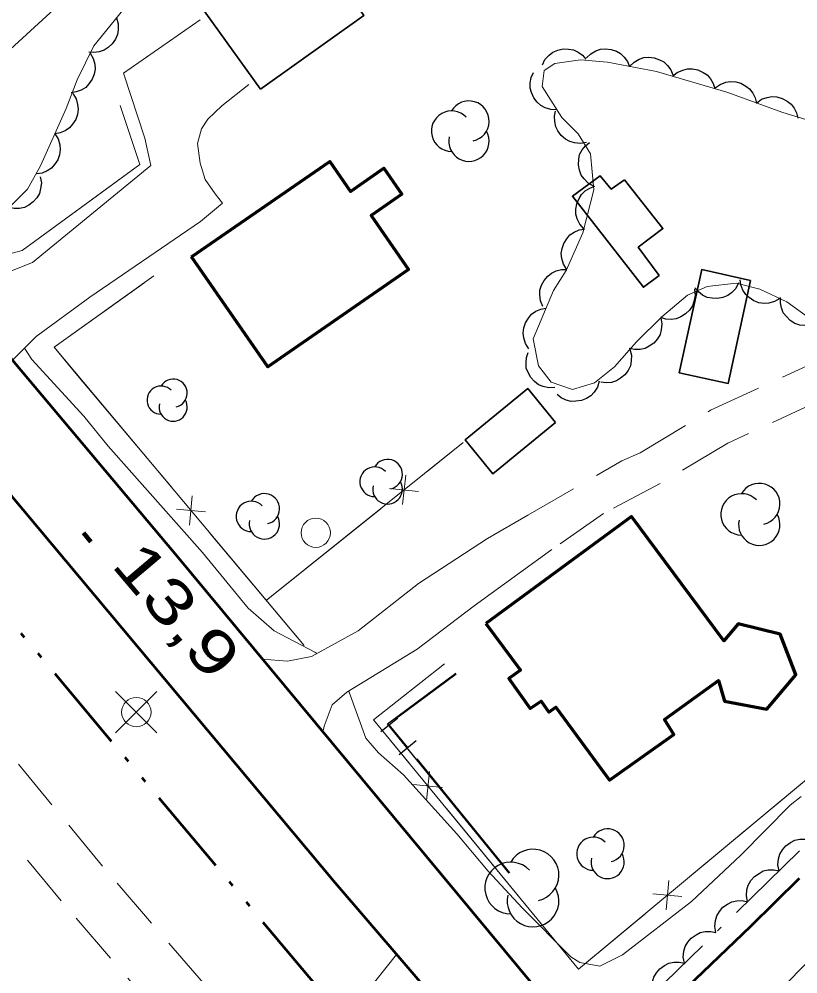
# Model space of a CAD drawing. Extents: x 386081 to 389416, y 5130568 to 5134082.
# Drawn here: x 387284.3 to 387337.3, y 5131615.4 to 5131680.4 of the extents above; entities that cross this region are included whole.
import ezdxf

# ---------------------------------------------------------------- set-up
doc = ezdxf.new("R2010")
doc.units = 0
doc.header["$LTSCALE"] = 1.2
for name, pattern in [('DASH_DOUBLE_DOT', [9.2, 5, -1.2, 0.3, -1.2, 0.3, -1.2]), ('DOT_DASHED', [7.7, 5, -1.2, 0.3, -1.2]), ('LONG_DASHED', [7.5, 6, -1.5]), ('MEDIUM_DASHED', [4.5, 3, -1.5])]:
    doc.linetypes.add(name, pattern=pattern)
for name, color, linetype, lineweight in [('19', 7, 'Continuous', 13), ('2', 7, 'Continuous', 13), ('21', 7, 'LONG_DASHED', 35), ('3', 7, 'Continuous', 140), ('31', 7, 'Continuous', 70), ('36', 7, 'Continuous', 13), ('37', 7, 'Continuous', 13), ('4', 7, 'DASH_DOUBLE_DOT', 53), ('44', 7, 'Continuous', 25)]:
    doc.layers.add(name, color=color, linetype=linetype, lineweight=lineweight)

msp = doc.modelspace()

# ---------------------------------------------------------------- linework, layer by layer
at = {"layer": '19', "linetype": 'MEDIUM_DASHED'}
for points in [[(387419.86, 5131465.28), (387409.58, 5131478.42), (387399.42, 5131492.13), (387388.58, 5131505.48), (387376.85, 5131519.68), (387361.58, 5131537.87), (387345.95, 5131556.26), (387332.63, 5131572.94), (387318.03, 5131590.26), (387289.95, 5131622.73), (387261.57, 5131657.26), (387248.72, 5131674.16), (387240.67, 5131682.87), (387222.15, 5131704.5), (387205.21, 5131724.76), (387189.03, 5131743.54), (387174.47, 5131761.16), (387162.09, 5131776.3), (387138.31, 5131804.98), (387124.85, 5131821.09), (387103.52, 5131847.43)], [(387416.99, 5131462.99), (387406.66, 5131476.2), (387396.52, 5131489.88), (387385.74, 5131503.15), (387374.03, 5131517.33), (387358.78, 5131535.5), (387343.12, 5131553.93), (387329.79, 5131570.61), (387315.24, 5131587.88), (387287.15, 5131620.36), (387258.69, 5131654.98), (387245.8, 5131671.94), (387237.91, 5131680.41), (387219.33, 5131702.11), (387202.39, 5131722.37), (387186.21, 5131741.16), (387171.61, 5131758.8), (387159.24, 5131773.95), (387122, 5131818.75), (387100.71, 5131845.03)], [(387318.92, 5131646.63), (387325.3, 5131650.34), (387326.57, 5131650.88), (387331.35, 5131653.78), (387337.88, 5131656.79), (387351.18, 5131661.51), (387357.34, 5131663.88), (387364.52, 5131668.2), (387370.77, 5131673.46), (387376.56, 5131679.04)], [(387378.3, 5131677.23), (387372.45, 5131671.59), (387365.98, 5131666.15), (387358.44, 5131661.62), (387352.05, 5131659.17), (387338.83, 5131654.46), (387332.53, 5131651.55), (387327.93, 5131648.79), (387324.06, 5131646.76), (387320.54, 5131644.29)], [(387309.97, 5131616.71), (387307.39, 5131613.46), (387304.67, 5131611.52), (387300.68, 5131610.37)]]:
    msp.add_lwpolyline(points, dxfattribs=at)
at = {"layer": '19'}
for points in [[(387293.24, 5131670.46), (387292.85, 5131672.31), (387291.4, 5131676.74), (387296.6, 5131680.37)], [(387297.62, 5131668.52), (387296.95, 5131669.5), (387296.61, 5131670.61), (387296.42, 5131671.96), (387296.69, 5131672.94), (387297.13, 5131673.61), (387298.08, 5131674.52), (387299.93, 5131675.98)], [(387293.24, 5131670.46), (387285.19, 5131663.84), (387282.96, 5131662.95), (387280.94, 5131662.34), (387279.91, 5131662.76), (387278.77, 5131663.37)], [(387283.83, 5131657.2), (387285.45, 5131658.8), (387289.11, 5131661.48), (387296.64, 5131666.63), (387298.14, 5131667.88), (387297.62, 5131668.52)], [(387300.85, 5131636.83), (387302.55, 5131636.69), (387304.19, 5131637.01), (387307.37, 5131638.76), (387311.46, 5131641.99), (387316.16, 5131645.05), (387318.92, 5131646.63)], [(387304.97, 5131631.84), (387305.04, 5131632.26), (387305.6, 5131633.71), (387306.59, 5131634.57), (387311.39, 5131637.51), (387315.27, 5131640.45), (387320.54, 5131644.29)]]:
    msp.add_lwpolyline(points, dxfattribs=at)
at = {"layer": '2', "linetype": 'LONG_DASHED'}
for points in [[(387283.71, 5131678.38), (387289.04, 5131683.3)], [(387344.52, 5131633.12), (387336.77, 5131626.88), (387333.42, 5131623.48), (387330.06, 5131620.33), (387325.35, 5131616.69), (387323.81, 5131615.91)], [(387333.4, 5131611.63), (387338.55, 5131616.79)]]:
    msp.add_lwpolyline(points, dxfattribs=at)
at = {"layer": '2'}
for points in [[(387304.55, 5131637.21), (387304.41, 5131637.31), (387301.65, 5131638.75), (387299.87, 5131640.31), (387296.76, 5131644.09), (387290.34, 5131651.34), (387288.69, 5131653.38), (387285.14, 5131657.23), (387284.66, 5131658.02)], [(387323.81, 5131615.91), (387322.45, 5131616.17), (387321.84, 5131616.55), (387318.53, 5131619.9), (387316.21, 5131622.38), (387314.07, 5131624.93), (387310.46, 5131628.96), (387308.74, 5131630.45), (387307.89, 5131631.44), (387306.74, 5131634.58), (387306.71, 5131634.64)]]:
    msp.add_lwpolyline(points, dxfattribs=at)
at = {"layer": '21', "linetype": 'Continuous', "lineweight": 53}
msp.add_lwpolyline([(387123.41, 5131841.68), (387169.11, 5131785.59), (387185.2, 5131766.08), (387202, 5131746.18), (387220.3, 5131723.8), (387235.44, 5131705.92), (387268.14, 5131666.61), (387305.79, 5131621.59), (387317.21, 5131608.28), (387321.56, 5131611.87), (387294.9, 5131644.01), (387283.94, 5131657.05), (387273.33, 5131670.01), (387260.65, 5131685.15), (387250.39, 5131696.7), (387237.96, 5131712), (387205.24, 5131751.69), (387185.58, 5131775.05), (387164.72, 5131800.51), (387132.8, 5131839.87)], dxfattribs=at)
at = {"layer": '3'}
msp.add_line((387288.66, 5131645.44), (387289.17, 5131644.83), dxfattribs=at)
at = {"layer": '31', "lineweight": 35}
for points in [[(387300.72, 5131675.65), (387307.76, 5131680.68), (387307.34, 5131681.27), (387311.78, 5131684.44), (387308.2, 5131689.45), (387303.94, 5131686.41), (387303.3, 5131687.31), (387296.07, 5131682.15)], [(387325.49, 5131669.47), (387328.11, 5131666.16), (387326.43, 5131664.88), (387327.85, 5131662.97), (387326.78, 5131662.16), (387321.95, 5131668.36), (387323.83, 5131669.76), (387324.59, 5131668.83)], [(387334.08, 5131662.63), (387332.55, 5131655.61), (387329.22, 5131656.34), (387330.75, 5131663.36)], [(387320.79, 5131652.95), (387316.52, 5131649.46), (387314.64, 5131651.76), (387318.91, 5131655.26)]]:
    msp.add_lwpolyline(points, close=True, dxfattribs=at)
at = {"layer": '31'}
for points in [[(387296.03, 5131664.24), (387305.43, 5131670.73), (387306.84, 5131668.69), (387309.11, 5131670.26), (387310.33, 5131668.49), (387308.25, 5131667.05), (387310.8, 5131663.36), (387301.21, 5131656.74)], [(387316.06, 5131639.26), (387318.41, 5131636.08), (387317.63, 5131635.5), (387319.07, 5131633.47), (387319.82, 5131633.97), (387320.35, 5131633.22), (387320.82, 5131633.55), (387324.47, 5131628.58), (387328.84, 5131631.7), (387328.21, 5131632.71), (387331.88, 5131635.37), (387332.3, 5131633.96), (387335.17, 5131633.42), (387337.16, 5131635.75), (387336.08, 5131638.53), (387333.23, 5131639.23), (387332.25, 5131638.08), (387325.96, 5131646.54)]]:
    msp.add_lwpolyline(points, close=True, dxfattribs=at)
at = {"layer": '36'}
for p, q in [((387293.67, 5131631.81), (387290.85, 5131634.63)), ((387290.85, 5131631.81), (387293.67, 5131634.63))]:
    msp.add_line(p, q, dxfattribs=at)
for centre in [(387304.478, 5131645.44), (387292.264, 5131633.225)]:
    msp.add_circle(centre, 1, dxfattribs=at)
at = {"layer": '37'}
for p, q in [((387294.7, 5131648.49), (387288.27, 5131656.15)), ((387301.13, 5131640.84), (387314.51, 5131651.58)), ((387312.05, 5131649.6), (387314.51, 5131651.58)), ((387310.38, 5131647.36), (387310.6, 5131649.35)), ((387311.48, 5131648.24), (387309.49, 5131648.46)), ((387296.07, 5131647.95), (387295.89, 5131645.96)), ((387296.98, 5131646.87), (387294.99, 5131647.05)), ((387301.13, 5131640.84), (387308.93, 5131647.1)), ((387303.69, 5131637.76), (387297.27, 5131645.42)), ((387312.02, 5131627.19), (387312.22, 5131629.18)), ((387329.94, 5131622.03), (387337.63, 5131628.42)), ((387311.12, 5131628.28), (387313.11, 5131628.09)), ((387313.39, 5131626.64), (387319.73, 5131618.92)), ((387328.32, 5131619.75), (387328.5, 5131621.75)), ((387329.4, 5131620.66), (387327.41, 5131620.84))]:
    msp.add_line(p, q, dxfattribs=at)
at = {"layer": '37', "lineweight": 25}
for p, q in [((387310.09, 5131632.91), (387314.04, 5131635.84)), ((387308.9, 5131631.89), (387310.06, 5131632.83)), ((387310.74, 5131630.81), (387309.48, 5131632.36)), ((387310.16, 5131630.34), (387311.32, 5131631.28)), ((387317.69, 5131622.28), (387311.38, 5131630.03))]:
    msp.add_line(p, q, dxfattribs=at)
at = {"layer": '37'}
for points in [[(387282.57, 5131676.46), (387279.92, 5131673.18), (387278.5, 5131671.11), (387278.87, 5131667.51), (387281.94, 5131663.99), (387284.5, 5131664.67), (387292.51, 5131670.51), (387291.17, 5131674.53)], [(387289.62, 5131668.4), (387292.51, 5131670.51), (387291.17, 5131674.53)], [(387281.27, 5131664.76), (387281.94, 5131663.99), (387284.5, 5131664.67), (387289.62, 5131668.4)], [(387303.69, 5131637.76), (387286.67, 5131658.07), (387293.46, 5131662.93)], [(387288.27, 5131656.15), (387286.67, 5131658.07), (387292.77, 5131662.44)], [(387313.25, 5131636.51), (387308.41, 5131632.7), (387322.36, 5131615.72), (387339.23, 5131629.75)], [(387313.25, 5131636.51), (387308.41, 5131632.7), (387310.85, 5131629.73)], [(387319.73, 5131618.92), (387322.36, 5131615.72), (387326.87, 5131619.47)]]:
    msp.add_lwpolyline(points, dxfattribs=at)
at = {"layer": '37', "lineweight": 25}
msp.add_lwpolyline([(387317.65, 5131622.25), (387309.36, 5131632.43), (387314.01, 5131635.88)], dxfattribs=at)
at = {"layer": '4'}
for points in [[(387304.76, 5131614.3), (387278.42, 5131645.75), (387270.57, 5131654.84), (387266.41, 5131660.54), (387258.8, 5131670.18), (387248.97, 5131682.42), (387224.84, 5131711.15), (387216.87, 5131720.9), (387212.08, 5131726.4), (387205.97, 5131733.87), (387192.27, 5131749.66), (387180.72, 5131763.88), (387175.71, 5131769.92), (387162.49, 5131785.4), (387156.57, 5131792.8), (387150.69, 5131799.76), (387145.82, 5131805.76), (387134.13, 5131819.42), (387125.18, 5131830.3)], [(387378.9, 5131661.63), (387373.2, 5131655.88), (387365.9, 5131649.55), (387358.71, 5131642.65), (387354.08, 5131637.66), (387345.24, 5131629.65), (387334.08, 5131618.63), (387327.82, 5131612.63), (387322.22, 5131608.19), (387318.55, 5131604.86), (387315.16, 5131601.57)]]:
    msp.add_lwpolyline(points, dxfattribs=at)
at = {"layer": '44', "linetype": 'DOT_DASHED', "lineweight": 13}
for points in [[(387306.85, 5131696.95), (387302.26, 5131692.45), (387298.91, 5131688.19), (387293.58, 5131682.97), (387291.35, 5131681.04), (387289.36, 5131678.6), (387288.24, 5131676.28), (387287.49, 5131674.33), (387285.74, 5131670.42), (387284.86, 5131668.84), (387283.62, 5131667.62)], [(387338.26, 5131659.92), (387336.54, 5131661.17), (387334.7, 5131662.04), (387333.1, 5131662.43), (387331.13, 5131662.21), (387329.77, 5131661.61), (387328.03, 5131660.15), (387326.3, 5131658.45), (387324.81, 5131656.75), (387323.44, 5131655.66), (387321.96, 5131655.19), (387320.49, 5131655.69), (387319.63, 5131656.81), (387319.27, 5131658.65), (387320.65, 5131661.95), (387321.52, 5131663.29), (387322.65, 5131665.86), (387323.41, 5131668.79), (387323.18, 5131671.25), (387322.33, 5131672.61), (387321.23, 5131673.72), (387319.89, 5131675.83), (387320.02, 5131676.93), (387320.76, 5131677.41), (387322.49, 5131677.64), (387324.33, 5131677.5), (387327.66, 5131676.85), (387332.45, 5131675.45), (387336.26, 5131674.06), (387338.35, 5131673.42)], [(387326.5, 5131613.12), (387340.56, 5131626.85), (387341.31, 5131627.83), (387341.56, 5131628.81), (387341.45, 5131630.16), (387339.65, 5131634.24), (387339.78, 5131635.35), (387340.03, 5131635.83), (387341.9, 5131637.66), (387343.38, 5131638.13), (387344.86, 5131638.36), (387345.47, 5131637.98), (387346.45, 5131636.5), (387347.19, 5131635.76), (387348.04, 5131634.64), (387349.02, 5131634.14)]]:
    msp.add_lwpolyline(points, dxfattribs=at)
at = {"layer": '44'}
for points in [[(387290.91, 5131680.5), (387291.03, 5131680.1), (387291.03, 5131679.7), (387290.99, 5131679.37), (387290.84, 5131679.05), (387290.63, 5131678.74), (387290.34, 5131678.49), (387290.08, 5131678.3), (387289.74, 5131678.2), (387289.37, 5131678.15), (387289.02, 5131678.18)], [(387319.9, 5131677.3), (387320.08, 5131677.67), (387320.36, 5131677.96), (387320.62, 5131678.17), (387320.95, 5131678.31), (387321.31, 5131678.39), (387321.69, 5131678.37), (387322.01, 5131678.33), (387322.33, 5131678.17), (387322.63, 5131677.96), (387322.87, 5131677.69)], [(387322.9, 5131677.78), (387323.19, 5131678.07), (387323.55, 5131678.27), (387323.86, 5131678.38), (387324.21, 5131678.4), (387324.58, 5131678.36), (387324.94, 5131678.23), (387325.23, 5131678.08), (387325.48, 5131677.84), (387325.7, 5131677.54), (387325.84, 5131677.2)], [(387289.12, 5131678.11), (387289.33, 5131677.75), (387289.43, 5131677.35), (387289.46, 5131677.02), (387289.39, 5131676.68), (387289.26, 5131676.33), (387289.04, 5131676.02), (387288.82, 5131675.77), (387288.52, 5131675.59), (387288.17, 5131675.46), (387287.82, 5131675.41)], [(387325.84, 5131677.2), (387326.14, 5131677.5), (387326.5, 5131677.69), (387326.81, 5131677.81), (387327.16, 5131677.83), (387327.52, 5131677.79), (387327.88, 5131677.65), (387328.18, 5131677.51), (387328.43, 5131677.26), (387328.65, 5131676.96), (387328.79, 5131676.63)], [(387320.9, 5131674.24), (387320.48, 5131674.26), (387320.09, 5131674.39), (387319.8, 5131674.53), (387319.54, 5131674.77), (387319.32, 5131675.06), (387319.17, 5131675.42), (387319.07, 5131675.73), (387319.08, 5131676.08), (387319.15, 5131676.45), (387319.29, 5131676.78)], [(387328.76, 5131676.53), (387329.08, 5131676.79), (387329.46, 5131676.95), (387329.78, 5131677.04), (387330.13, 5131677.03), (387330.49, 5131676.96), (387330.84, 5131676.79), (387331.11, 5131676.62), (387331.34, 5131676.35), (387331.53, 5131676.03), (387331.64, 5131675.69)], [(387331.66, 5131675.74), (387332, 5131675.98), (387332.38, 5131676.12), (387332.71, 5131676.18), (387333.06, 5131676.15), (387333.41, 5131676.05), (387333.75, 5131675.86), (387334.01, 5131675.67), (387334.22, 5131675.39), (387334.39, 5131675.06), (387334.48, 5131674.71)], [(387287.95, 5131675.35), (387288.17, 5131675), (387288.27, 5131674.6), (387288.31, 5131674.28), (387288.26, 5131673.93), (387288.14, 5131673.58), (387287.92, 5131673.26), (387287.71, 5131673.01), (387287.42, 5131672.82), (387287.08, 5131672.68), (387286.72, 5131672.61)], [(387334.48, 5131674.71), (387334.81, 5131674.96), (387335.2, 5131675.09), (387335.52, 5131675.15), (387335.87, 5131675.12), (387336.23, 5131675.02), (387336.56, 5131674.83), (387336.83, 5131674.64), (387337.04, 5131674.36), (387337.21, 5131674.03), (387337.29, 5131673.68)], [(387322.91, 5131672.03), (387322.49, 5131671.95), (387322.09, 5131672), (387321.77, 5131672.08), (387321.47, 5131672.25), (387321.18, 5131672.49), (387320.96, 5131672.81), (387320.81, 5131673.09), (387320.74, 5131673.44), (387320.72, 5131673.81), (387320.79, 5131674.16)], [(387286.72, 5131672.61), (387286.94, 5131672.26), (387287.05, 5131671.87), (387287.09, 5131671.54), (387287.03, 5131671.19), (387286.91, 5131670.84), (387286.7, 5131670.52), (387286.49, 5131670.27), (387286.19, 5131670.08), (387285.85, 5131669.94), (387285.5, 5131669.88)], [(387323.39, 5131669.05), (387323.02, 5131669.25), (387322.74, 5131669.54), (387322.54, 5131669.8), (387322.42, 5131670.13), (387322.35, 5131670.5), (387322.38, 5131670.88), (387322.44, 5131671.2), (387322.6, 5131671.51), (387322.83, 5131671.8), (387323.11, 5131672.03)], [(387285.72, 5131669.69), (387285.8, 5131669.28), (387285.75, 5131668.88), (387285.67, 5131668.55), (387285.49, 5131668.25), (387285.25, 5131667.97), (387284.94, 5131667.75), (387284.65, 5131667.59), (387284.31, 5131667.53), (387283.94, 5131667.52), (387283.59, 5131667.59)], [(387322.72, 5131666.14), (387322.45, 5131666.45), (387322.28, 5131666.82), (387322.18, 5131667.13), (387322.18, 5131667.49), (387322.24, 5131667.85), (387322.4, 5131668.2), (387322.56, 5131668.48), (387322.82, 5131668.72), (387323.14, 5131668.92), (387323.47, 5131669.04)], [(387321.56, 5131663.37), (387321.33, 5131663.73), (387321.23, 5131664.12), (387321.18, 5131664.45), (387321.24, 5131664.79), (387321.36, 5131665.14), (387321.57, 5131665.46), (387321.77, 5131665.72), (387322.07, 5131665.91), (387322.41, 5131666.06), (387322.76, 5131666.12)], [(387319.94, 5131660.85), (387319.77, 5131661.24), (387319.73, 5131661.64), (387319.74, 5131661.97), (387319.85, 5131662.3), (387320.02, 5131662.63), (387320.28, 5131662.91), (387320.53, 5131663.13), (387320.85, 5131663.27), (387321.21, 5131663.36), (387321.57, 5131663.37)], [(387333.26, 5131662.45), (387333.07, 5131662.08), (387332.78, 5131661.79), (387332.52, 5131661.59), (387332.19, 5131661.46), (387331.83, 5131661.39), (387331.45, 5131661.41), (387331.13, 5131661.46), (387330.81, 5131661.62), (387330.52, 5131661.84), (387330.28, 5131662.12)], [(387336.07, 5131661.39), (387335.71, 5131661.18), (387335.32, 5131661.08), (387334.99, 5131661.05), (387334.64, 5131661.11), (387334.3, 5131661.24), (387333.98, 5131661.46), (387333.74, 5131661.67), (387333.55, 5131661.97), (387333.41, 5131662.32), (387333.36, 5131662.67)], [(387330.25, 5131662.02), (387330.3, 5131661.6), (387330.22, 5131661.2), (387330.12, 5131660.89), (387329.91, 5131660.6), (387329.65, 5131660.34), (387329.32, 5131660.15), (387329.02, 5131660.01), (387328.67, 5131659.97), (387328.3, 5131659.99), (387327.96, 5131660.09)], [(387338.55, 5131659.71), (387338.16, 5131659.57), (387337.75, 5131659.55), (387337.42, 5131659.57), (387337.09, 5131659.7), (387336.78, 5131659.89), (387336.51, 5131660.17), (387336.3, 5131660.42), (387336.18, 5131660.75), (387336.11, 5131661.11), (387336.12, 5131661.47)], [(387318.99, 5131657.97), (387318.76, 5131658.32), (387318.64, 5131658.71), (387318.59, 5131659.04), (387318.64, 5131659.39), (387318.75, 5131659.74), (387318.96, 5131660.06), (387319.16, 5131660.32), (387319.45, 5131660.52), (387319.79, 5131660.67), (387320.14, 5131660.74)], [(387327.96, 5131660.08), (387328.04, 5131659.67), (387327.99, 5131659.27), (387327.91, 5131658.95), (387327.73, 5131658.65), (387327.49, 5131658.36), (387327.18, 5131658.15), (387326.89, 5131657.99), (387326.55, 5131657.92), (387326.17, 5131657.91), (387325.82, 5131657.98)], [(387320.76, 5131655.34), (387320.35, 5131655.31), (387319.95, 5131655.41), (387319.64, 5131655.52), (387319.36, 5131655.74), (387319.11, 5131656.01), (387318.93, 5131656.35), (387318.81, 5131656.65), (387318.79, 5131657), (387318.82, 5131657.37), (387318.93, 5131657.72)], [(387325.86, 5131657.95), (387325.96, 5131657.54), (387325.95, 5131657.14), (387325.89, 5131656.81), (387325.74, 5131656.5), (387325.52, 5131656.2), (387325.22, 5131655.96), (387324.95, 5131655.78), (387324.61, 5131655.68), (387324.24, 5131655.65), (387323.88, 5131655.69)], [(387323.77, 5131655.76), (387323.65, 5131655.36), (387323.42, 5131655.02), (387323.21, 5131654.77), (387322.91, 5131654.59), (387322.57, 5131654.44), (387322.19, 5131654.39), (387321.86, 5131654.38), (387321.52, 5131654.47), (387321.19, 5131654.63), (387320.91, 5131654.86)], [(387336.01, 5131622.4), (387335.93, 5131622.82), (387335.98, 5131623.22), (387336.06, 5131623.54), (387336.24, 5131623.84), (387336.48, 5131624.12), (387336.8, 5131624.34), (387337.08, 5131624.5), (387337.43, 5131624.56), (387337.8, 5131624.57), (387338.15, 5131624.5)], [(387333.86, 5131620.31), (387333.79, 5131620.72), (387333.83, 5131621.12), (387333.92, 5131621.44), (387334.1, 5131621.75), (387334.34, 5131622.03), (387334.65, 5131622.24), (387334.94, 5131622.4), (387335.28, 5131622.47), (387335.65, 5131622.48), (387336.01, 5131622.4)], [(387331.71, 5131618.21), (387331.64, 5131618.62), (387331.69, 5131619.03), (387331.77, 5131619.35), (387331.95, 5131619.65), (387332.19, 5131619.93), (387332.51, 5131620.15), (387332.79, 5131620.3), (387333.14, 5131620.37), (387333.51, 5131620.38), (387333.86, 5131620.31)], [(387329.57, 5131616.12), (387329.49, 5131616.53), (387329.54, 5131616.93), (387329.62, 5131617.25), (387329.8, 5131617.55), (387330.04, 5131617.83), (387330.36, 5131618.05), (387330.65, 5131618.21), (387330.99, 5131618.27), (387331.36, 5131618.28), (387331.71, 5131618.21)], [(387327.42, 5131614.02), (387327.35, 5131614.43), (387327.39, 5131614.84), (387327.48, 5131615.16), (387327.66, 5131615.46), (387327.9, 5131615.74), (387328.21, 5131615.96), (387328.5, 5131616.11), (387328.84, 5131616.18), (387329.22, 5131616.19), (387329.57, 5131616.12)]]:
    msp.add_lwpolyline(points, dxfattribs=at)
for centre, radius, start, end in [((387314.904, 5131673.479), 1.375, 282.26917, 149.72626), ((387313.722, 5131672.791), 1.375, 44.11537, 269.80396), ((387314.904, 5131672.104), 1.375, 166.93686, 29.62122), ((387294.77, 5131654.951), 0.958, 282.26917, 149.72626), ((387293.946, 5131654.472), 0.958, 44.11537, 269.80396), ((387294.77, 5131653.993), 0.958, 166.93686, 29.62122), ((387309.363, 5131649.42), 1.014, 282.26917, 149.72626), ((387308.492, 5131648.913), 1.014, 44.11537, 269.80396), ((387309.363, 5131648.406), 1.014, 166.93686, 29.62122), ((387334.668, 5131647.396), 1.408, 282.26917, 149.72626), ((387300.982, 5131647.07), 1.034, 282.26917, 149.72626), ((387333.457, 5131646.692), 1.408, 44.11537, 269.80396), ((387300.093, 5131646.553), 1.034, 44.11537, 269.80396), ((387300.982, 5131646.037), 1.034, 166.93686, 29.62122), ((387334.668, 5131645.988), 1.408, 166.93686, 29.62122), ((387324.342, 5131624.141), 1.13, 282.26917, 149.72626), ((387323.37, 5131623.576), 1.13, 44.11537, 269.80396), ((387319.266, 5131622.121), 1.762, 282.26917, 149.72626), ((387324.342, 5131623.011), 1.13, 166.93686, 29.62122), ((387317.751, 5131621.24), 1.762, 44.11537, 269.80396), ((387319.266, 5131620.359), 1.762, 166.93686, 29.62122)]:
    msp.add_arc(centre, radius, start, end, dxfattribs=at)

# ---------------------------------------------------------------- texts
at = {"layer": '3', "width": 1.35}
msp.add_text('13,9   ', height=3, rotation=310.294, dxfattribs=at).set_placement((387290.49, 5131643.22))

doc.saveas('drawing.dxf')
